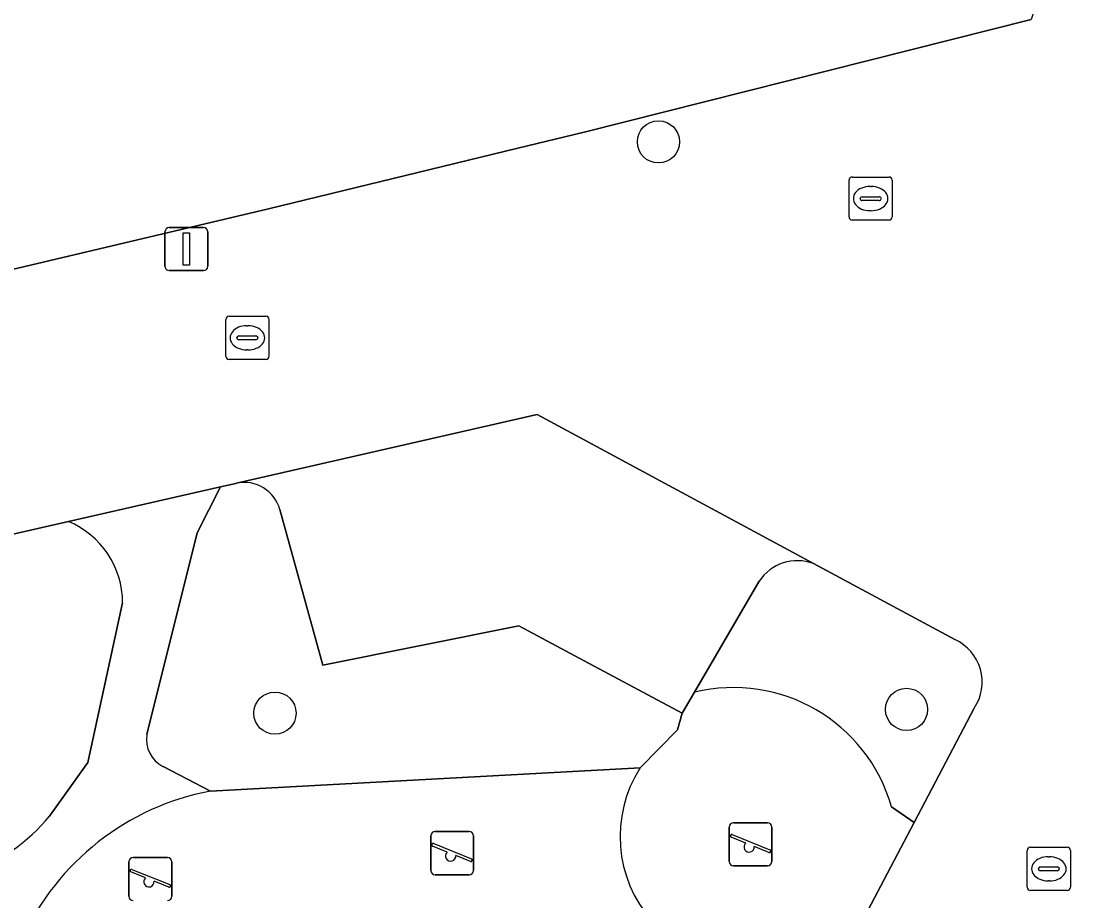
# Model space of a CAD drawing. Extents: x 158455 to 159797, y 387218 to 388672.
# Drawn here: x 159486.96 to 159511.71, y 388505.63 to 388526 of the extents above; entities that cross this region are included whole.
import ezdxf

# ---------------------------------------------------------------- set-up
doc = ezdxf.new("R2010")
doc.units = 0
for name, color, linetype in [('IMGEO_Boom', 7, 'Continuous'), ('IMGEO_Erf', 7, 'Continuous'), ('IMGEO_Groenvoorziening', 7, 'Continuous'), ('IMGEO_Kolk', 7, 'Continuous'), ('IMGEO_Lichtmast', 7, 'Continuous'), ('IMGEO_Parkeervlak_open', 7, 'Continuous'), ('IMGEO_Speelvoorziening', 7, 'Continuous'), ('IMGEO_Terreindeel_zand', 7, 'Continuous'), ('IMGEO_Voetpad_open', 7, 'Continuous'), ('IMGEO_Woonerf_open', 7, 'Continuous')]:
    doc.layers.add(name, color=color, linetype=linetype)

msp = doc.modelspace()

# ---------------------------------------------------------------- linework, layer by layer
at = {"layer": 'IMGEO_Boom'}
for centre in [(159501.721, 388523.205), (159492.833, 388509.972), (159507.47, 388510.058)]:
    msp.add_circle(centre, 0.489, dxfattribs=at)
at = {"layer": 'IMGEO_Erf'}
msp.add_lwpolyline([(159469.756, 388527.027), (159466.939, 388521.783), (159464.079, 388516.459), (159462.384, 388513.304), (159465.962, 388511.381), (159471.907, 388508.186), (159472.173, 388508.68), (159476.342, 388516.496), (159480.964, 388518.863), (159486.741, 388520.249), (159492.687, 388521.653), (159498.462, 388523.056), (159500, 388523.433), (159510.355, 388526.041)], dxfattribs=at)
at = {"layer": 'IMGEO_Groenvoorziening'}
for points in [[(159491.946, 388515.299), (159491.928, 388515.295), (159491.575, 388515.215), (159491.028, 388514.145), (159489.865, 388509.474)], [(159498.487, 388511.993), (159493.946, 388511.082), (159492.948, 388514.686)], [(159488.049, 388514.412), (159480.963, 388512.8), (159479.6, 388510.184), (159478.975, 388508.986), (159479.161, 388508.371)], [(159508.589, 388511.675), (159505.316, 388513.437)], [(159504.051, 388513.026), (159502.557, 388510.457)], [(159487.61, 388507.586), (159488.5, 388508.826), (159489.304, 388512.529)], [(159490.24, 388508.74), (159491.337, 388508.166), (159501.294, 388508.705), (159502.159, 388509.584), (159502.274, 388509.971), (159500, 388511.187), (159498.487, 388511.993)], [(159507.124, 388507.801), (159507.645, 388507.442), (159509.04, 388510.09)]]:
    msp.add_lwpolyline(points, dxfattribs=at)
for centre, radius, start, end in [((159492.119, 388514.457), 0.86, 15.4738, 101.6116), ((159487.249, 388512.519), 2.055, 0.2678, 67.0983), ((159504.942, 388512.436), 1.068, 69.5015, 146.4965), ((159508.144, 388510.692), 1.079, 326.1291, 65.6376), ((159503.459, 388506.754), 3.811, 15.9413, 103.6972), ((159490.556, 388509.364), 0.7, 170.9966, 243.1283), ((159484.344, 388510.283), 4.236, 258.1196, 320.4531)]:
    msp.add_arc(centre, radius, start, end, dxfattribs=at)
at = {"layer": 'IMGEO_Kolk'}
for p, q in [((159506.137, 388521.465), (159506.137, 388522.317)), ((159506.212, 388522.391), (159507.064, 388522.391)), ((159507.138, 388522.317), (159507.138, 388521.465)), ((159506.625, 388522.171), (159506.65, 388522.171)), ((159506.396, 388521.885), (159506.396, 388521.897)), ((159506.834, 388521.848), (159506.436, 388521.848)), ((159506.439, 388521.934), (159506.837, 388521.934)), ((159506.88, 388521.897), (159506.88, 388521.885)), ((159506.648, 388521.611), (159506.623, 388521.611)), ((159507.064, 388521.391), (159506.212, 388521.391)), ((159491.695, 388518.24), (159491.695, 388519.092)), ((159491.77, 388519.166), (159492.622, 388519.166)), ((159492.696, 388519.092), (159492.696, 388518.24)), ((159492.183, 388518.946), (159492.208, 388518.946)), ((159491.954, 388518.66), (159491.954, 388518.672)), ((159492.392, 388518.623), (159491.994, 388518.623)), ((159491.997, 388518.709), (159492.395, 388518.709)), ((159492.438, 388518.672), (159492.438, 388518.66)), ((159492.206, 388518.386), (159492.181, 388518.386)), ((159492.622, 388518.166), (159491.77, 388518.166)), ((159510.267, 388505.94), (159510.267, 388506.792)), ((159510.342, 388506.866), (159511.194, 388506.866)), ((159511.268, 388506.792), (159511.268, 388505.94)), ((159510.755, 388506.646), (159510.78, 388506.646)), ((159510.526, 388506.36), (159510.526, 388506.372)), ((159510.964, 388506.323), (159510.566, 388506.323)), ((159510.569, 388506.409), (159510.967, 388506.409)), ((159511.01, 388506.372), (159511.01, 388506.36)), ((159510.778, 388506.086), (159510.753, 388506.086)), ((159511.194, 388505.866), (159510.342, 388505.866))]:
    msp.add_line(p, q, dxfattribs=at)
for points in [[(159506.137, 388521.465), (159506.137, 388522.317)], [(159506.212, 388522.391), (159507.064, 388522.391)], [(159507.138, 388522.317), (159507.138, 388521.465)], [(159507.064, 388521.391), (159506.212, 388521.391)], [(159491.695, 388518.24), (159491.695, 388519.092)], [(159491.77, 388519.166), (159492.622, 388519.166)], [(159492.696, 388519.092), (159492.696, 388518.24)], [(159492.622, 388518.166), (159491.77, 388518.166)], [(159510.267, 388505.94), (159510.267, 388506.792)], [(159510.342, 388506.866), (159511.194, 388506.866)], [(159511.268, 388506.792), (159511.268, 388505.94)], [(159511.194, 388505.866), (159510.342, 388505.866)]]:
    msp.add_lwpolyline(points, dxfattribs=at)
for centre, radius, start, end in [((159506.214, 388522.315), 0.0765, 91.552, 178.448), ((159506.214, 388522.315), 0.0765, 91.552, 178.448), ((159507.062, 388522.315), 0.0765, 1.552, 88.448), ((159507.062, 388522.315), 0.0765, 1.552, 88.448), ((159506.436, 388521.894), 0.0403, 85.8775, 175.7526), ((159506.433, 388521.884), 0.0366, 178.938, 274.7102), ((159506.837, 388521.891), 0.043, 264.8664, 352.4533), ((159506.841, 388521.896), 0.0386, 1.7309, 96.639), ((159506.214, 388521.467), 0.0765, 181.552, 268.448), ((159506.214, 388521.467), 0.0765, 181.552, 268.448), ((159507.062, 388521.467), 0.0765, 271.552, 358.448), ((159507.062, 388521.467), 0.0765, 271.552, 358.448), ((159491.772, 388519.09), 0.0765, 91.552, 178.448), ((159491.772, 388519.09), 0.0765, 91.552, 178.448), ((159492.62, 388519.09), 0.0765, 1.552, 88.448), ((159492.62, 388519.09), 0.0765, 1.552, 88.448), ((159491.994, 388518.669), 0.0403, 85.8775, 175.7526), ((159491.991, 388518.659), 0.0366, 178.938, 274.7102), ((159492.395, 388518.666), 0.043, 264.8664, 352.4533), ((159492.399, 388518.671), 0.0386, 1.7309, 96.639), ((159491.772, 388518.242), 0.0765, 181.552, 268.448), ((159491.772, 388518.242), 0.0765, 181.552, 268.448), ((159492.62, 388518.242), 0.0765, 271.552, 358.448), ((159492.62, 388518.242), 0.0765, 271.552, 358.448), ((159510.344, 388506.79), 0.0765, 91.552, 178.448), ((159510.344, 388506.79), 0.0765, 91.552, 178.448), ((159511.192, 388506.79), 0.0765, 1.552, 88.448), ((159511.192, 388506.79), 0.0765, 1.552, 88.448), ((159510.566, 388506.369), 0.0403, 85.8775, 175.7526), ((159510.563, 388506.359), 0.0366, 178.938, 274.7102), ((159510.967, 388506.366), 0.043, 264.8664, 352.4533), ((159510.971, 388506.371), 0.0386, 1.7309, 96.639), ((159510.344, 388505.942), 0.0765, 181.552, 268.448), ((159510.344, 388505.942), 0.0765, 181.552, 268.448), ((159511.192, 388505.942), 0.0765, 271.552, 358.448), ((159511.192, 388505.942), 0.0765, 271.552, 358.448)]:
    msp.add_arc(centre, radius, start, end, dxfattribs=at)
for centre, major_axis, ratio, start_param, end_param in [((159506.624, 388521.891), (-0.387, 0.002), 0.722429, 4.712389, 7.853982), ((159506.649, 388521.891), (-0.39, 0.002), 0.717154, 1.570796, 4.712389), ((159492.182, 388518.666), (-0.387, 0.002), 0.722429, 4.712389, 7.853982), ((159492.207, 388518.666), (-0.39, 0.002), 0.717154, 1.570796, 4.712389), ((159510.754, 388506.366), (-0.387, 0.002), 0.722429, 4.712389, 7.853982), ((159510.779, 388506.366), (-0.39, 0.002), 0.717154, 1.570796, 4.712389)]:
    msp.add_ellipse(centre, major_axis=major_axis, ratio=ratio, start_param=start_param, end_param=end_param, dxfattribs=at)
at = {"layer": 'IMGEO_Lichtmast'}
for p, q in [((159490.286, 388520.322), (159490.286, 388521.122)), ((159490.286, 388521.122), (159490.286, 388520.322)), ((159490.386, 388521.222), (159491.176, 388521.222)), ((159491.176, 388521.222), (159490.386, 388521.222)), ((159491.276, 388521.122), (159491.276, 388520.322)), ((159491.276, 388520.322), (159491.276, 388521.122)), ((159491.176, 388520.222), (159490.386, 388520.222)), ((159490.386, 388520.222), (159491.176, 388520.222))]:
    msp.add_line(p, q, dxfattribs=at)
msp.add_lwpolyline([(159490.706, 388521.097), (159490.856, 388521.097), (159490.856, 388520.347), (159490.706, 388520.347), (159490.706, 388521.097)], dxfattribs=at)
for centre, start, end in [((159490.386, 388521.122), 90, 180), ((159490.386, 388521.122), 90, 180), ((159491.176, 388521.122), 0, 90), ((159491.176, 388521.122), 360, 90), ((159490.386, 388520.322), 180, 270), ((159490.386, 388520.322), 180, 270), ((159491.176, 388520.322), 270, 0), ((159491.176, 388520.322), 270, 0)]:
    msp.add_arc(centre, 0.1, start, end, dxfattribs=at)
at = {"layer": 'IMGEO_Parkeervlak_open'}
for points in [[(159498.912, 388516.886), (159491.946, 388515.299)], [(159505.316, 388513.437), (159498.912, 388516.886)], [(159492.948, 388514.686), (159493.946, 388511.082), (159498.487, 388511.993), (159500, 388511.187), (159502.274, 388509.971), (159502.557, 388510.457), (159504.051, 388513.026)]]:
    msp.add_lwpolyline(points, dxfattribs=at)
for centre, radius, start, end in [((159492.119, 388514.457), 0.86, 15.4738, 101.6116), ((159504.942, 388512.436), 1.068, 69.5015, 146.4965)]:
    msp.add_arc(centre, radius, start, end, dxfattribs=at)
at = {"layer": 'IMGEO_Speelvoorziening'}
for p, q in [((159496.544, 388507.227), (159497.334, 388507.227)), ((159497.334, 388507.227), (159496.544, 388507.227)), ((159503.36, 388506.534), (159503.36, 388507.334)), ((159503.36, 388507.334), (159503.36, 388506.534)), ((159503.46, 388507.434), (159504.25, 388507.434)), ((159504.25, 388507.434), (159503.46, 388507.434)), ((159504.35, 388507.334), (159504.35, 388506.534)), ((159504.35, 388506.534), (159504.35, 388507.334)), ((159496.444, 388506.327), (159496.444, 388507.127)), ((159496.444, 388507.127), (159496.444, 388506.327)), ((159496.513, 388506.952), (159497.389, 388506.599)), ((159497.434, 388507.127), (159497.434, 388506.327)), ((159497.434, 388506.327), (159497.434, 388507.127)), ((159503.743, 388506.962), (159503.404, 388507.099)), ((159503.429, 388507.159), (159504.305, 388506.806)), ((159496.827, 388506.755), (159496.488, 388506.892)), ((159504.281, 388506.746), (159503.941, 388506.883)), ((159489.451, 388505.729), (159489.451, 388506.529)), ((159489.451, 388506.529), (159489.451, 388505.729)), ((159489.551, 388506.629), (159490.341, 388506.629)), ((159490.341, 388506.629), (159489.551, 388506.629)), ((159490.441, 388506.529), (159490.441, 388505.729)), ((159490.441, 388505.729), (159490.441, 388506.529)), ((159497.365, 388506.539), (159497.025, 388506.676)), ((159489.834, 388506.157), (159489.495, 388506.294)), ((159489.52, 388506.354), (159490.396, 388506.001)), ((159497.334, 388506.227), (159496.544, 388506.227)), ((159496.544, 388506.227), (159497.334, 388506.227)), ((159504.25, 388506.434), (159503.46, 388506.434)), ((159503.46, 388506.434), (159504.25, 388506.434)), ((159490.372, 388505.941), (159490.032, 388506.078))]:
    msp.add_line(p, q, dxfattribs=at)
for centre, radius, start, end in [((159496.544, 388507.127), 0.1, 90, 180), ((159496.544, 388507.127), 0.1, 90, 180), ((159497.334, 388507.127), 0.1, 0, 90), ((159497.334, 388507.127), 0.1, 360, 90), ((159503.46, 388507.334), 0.1, 90, 180), ((159503.46, 388507.334), 0.1, 90, 180), ((159504.25, 388507.334), 0.1, 0, 90), ((159504.25, 388507.334), 0.1, 360, 90), ((159496.501, 388506.922), 0.0327, 68.078, 248.078), ((159503.417, 388507.129), 0.0327, 68.078, 248.078), ((159503.822, 388506.872), 0.12, 130.9928, 5.1632), ((159496.906, 388506.665), 0.12, 130.9928, 5.1632), ((159504.293, 388506.776), 0.0327, 248.078, 68.078), ((159489.551, 388506.529), 0.1, 90, 180), ((159489.551, 388506.529), 0.1, 90, 180), ((159490.341, 388506.529), 0.1, 0, 90), ((159490.341, 388506.529), 0.1, 360, 90), ((159497.377, 388506.569), 0.0327, 248.078, 68.078), ((159503.46, 388506.534), 0.1, 180, 270), ((159503.46, 388506.534), 0.1, 180, 270), ((159504.25, 388506.534), 0.1, 270, 0), ((159504.25, 388506.534), 0.1, 270, 0), ((159489.508, 388506.324), 0.0327, 68.078, 248.078), ((159496.544, 388506.327), 0.1, 180, 270), ((159496.544, 388506.327), 0.1, 180, 270), ((159497.334, 388506.327), 0.1, 270, 0), ((159497.334, 388506.327), 0.1, 270, 0), ((159489.913, 388506.067), 0.12, 130.9928, 5.1632), ((159490.384, 388505.971), 0.0327, 248.078, 68.078), ((159489.551, 388505.729), 0.1, 180, 270), ((159489.551, 388505.729), 0.1, 180, 270), ((159490.341, 388505.729), 0.1, 270, 0), ((159490.341, 388505.729), 0.1, 270, 0)]:
    msp.add_arc(centre, radius, start, end, dxfattribs=at)
at = {"layer": 'IMGEO_Terreindeel_zand'}
msp.add_lwpolyline([(159501.294, 388508.705), (159491.337, 388508.166)], dxfattribs=at)
for centre, radius, start, end in [((159503.789, 388507.116), 2.958, 147.5049, 221.458), ((159492.46, 388502.243), 6.029, 100.7317, 155.4445)]:
    msp.add_arc(centre, radius, start, end, dxfattribs=at)
at = {"layer": 'IMGEO_Voetpad_open'}
for points in [[(159489.865, 388509.474), (159491.028, 388514.145), (159491.575, 388515.215), (159488.049, 388514.412)], [(159489.304, 388512.529), (159488.5, 388508.826), (159487.61, 388507.586)], [(159502.557, 388510.457), (159502.274, 388509.971), (159502.159, 388509.584), (159501.294, 388508.705)], [(159491.337, 388508.166), (159490.24, 388508.74)], [(159505.952, 388504.229), (159507.645, 388507.442), (159507.124, 388507.801)]]:
    msp.add_lwpolyline(points, dxfattribs=at)
for centre, radius, start, end in [((159487.249, 388512.519), 2.055, 0.2678, 67.0983), ((159503.459, 388506.754), 3.811, 15.9413, 103.6972), ((159490.556, 388509.364), 0.7, 170.9966, 243.1283), ((159503.789, 388507.116), 2.958, 147.5049, 221.458), ((159492.46, 388502.243), 6.029, 100.7317, 155.4445), ((159484.344, 388510.283), 4.236, 258.1196, 320.4531)]:
    msp.add_arc(centre, radius, start, end, dxfattribs=at)
at = {"layer": 'IMGEO_Woonerf_open'}
for points in [[(159520.049, 388517.516), (159515.238, 388538.074), (159509.418, 388536.712), (159510.306, 388533.05), (159511.321, 388528.864), (159510.355, 388526.041), (159500, 388523.433), (159498.462, 388523.056), (159492.687, 388521.653), (159486.741, 388520.249), (159480.964, 388518.863), (159476.342, 388516.496), (159472.173, 388508.68), (159471.907, 388508.186), (159470.744, 388506.021), (159469.249, 388503.238), (159467.472, 388500), (159466.476, 388498.121), (159463.698, 388492.882), (159462.503, 388490.609), (159461.918, 388489.504), (159460.047, 388485.968)], [(159509.04, 388510.09), (159507.645, 388507.442), (159505.952, 388504.229), (159503.913, 388500.36), (159503.724, 388500), (159500.25, 388493.407), (159503.202, 388491.871), (159502.213, 388489.999), (159504.649, 388488.71), (159505.296, 388489.919), (159510.685, 388500), (159513.506, 388505.276), (159516.278, 388510.461), (159520.049, 388517.516)], [(159466.695, 388485.585), (159475.49, 388502.299), (159477.588, 388506.325), (159478.126, 388507.356), (159474.003, 388509.505), (159475.477, 388512.334), (159479.6, 388510.184), (159480.963, 388512.8), (159488.049, 388514.412), (159491.575, 388515.215), (159491.928, 388515.295), (159491.946, 388515.299), (159498.912, 388516.886), (159505.316, 388513.437), (159508.589, 388511.675)]]:
    msp.add_lwpolyline(points, dxfattribs=at)
msp.add_arc((159508.144, 388510.692), 1.079, 326.1291, 65.6376, dxfattribs=at)

doc.saveas('drawing.dxf')
